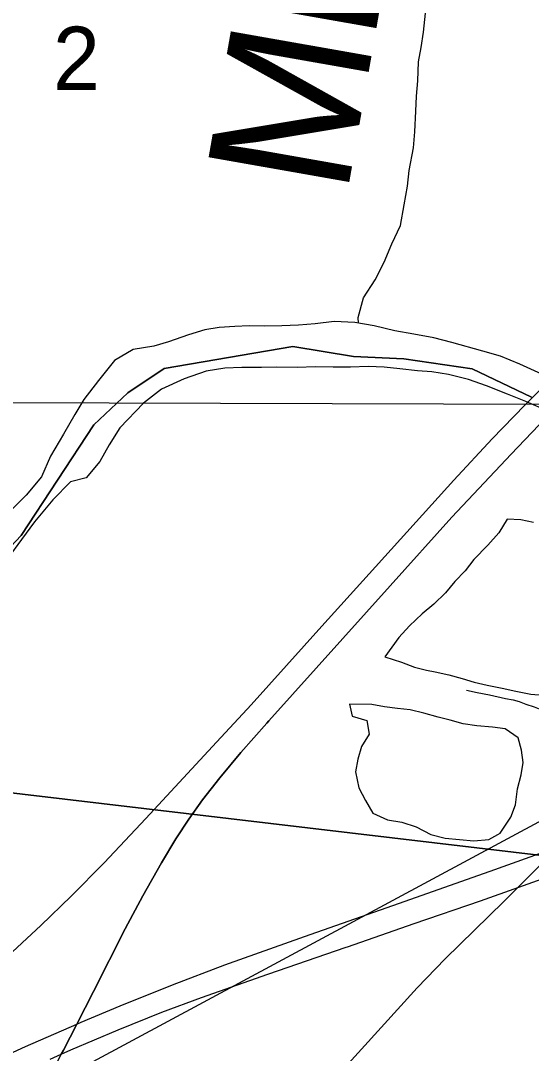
# Model space of a CAD drawing. Extents: x 0 to 1134, y 0 to 440.
# Drawn here: x 349.92 to 360.07, y 155.8 to 176.32 of the extents above; entities that cross this region are included whole.
import ezdxf

# ---------------------------------------------------------------- set-up
doc = ezdxf.new("R2010")
doc.units = 0
for name, color, linetype in [('Default', 7, 'Continuous'), ('GM_X_Interchange_Ramps', 7, 'Continuous'), ('GM_X_Interstate_Route', 7, 'Continuous'), ('GM_X_Major_River', 7, 'Continuous'), ('GM_X_Minor_Lake', 7, 'Continuous'), ('GM_X_Minor_River', 7, 'Continuous'), ('GM_X_Minor_River_Text', 7, 'Continuous'), ('GM_X_Rail_Line', 7, 'Continuous'), ('GM_X_Section', 7, 'Continuous'), ('GM_X_Section_Text', 7, 'Continuous'), ('GM_X_State_Route', 7, 'Continuous'), ('GM_X_Township', 7, 'Continuous'), ('GM_X_Township_Road', 7, 'Continuous'), ('SH_Data', 7, 'Continuous')]:
    doc.layers.add(name, color=color, linetype=linetype)

msp = doc.modelspace()

# ---------------------------------------------------------------- linework, layer by layer
at = {"layer": 'Default'}
for points in [[(354.5, 162.724), (355.905, 164.288), (356.842, 165.325), (358.529, 167.192), (359.29, 168.011), (359.937, 168.68), (360.079, 168.82), (360.189, 168.929), (360.533, 169.269), (361.342, 170.041), (362.028, 170.671)], [(360.354, 168.429), (359.664, 167.709), (358.488, 166.455), (357.26, 165.092), (354.849, 162.406), (354.809, 162.361), (354.292, 161.777), (353.873, 161.275), (353.529, 160.833), (353.257, 160.453), (353.001, 160.063), (352.712, 159.582), (352.346, 158.931), (351.996, 158.272), (351.361, 157.025), (351.03, 156.38), (350.765, 155.864), (350.724, 155.782)], [(339.216, 150.406), (339.329, 150.527), (339.39, 150.591), (339.454, 150.649), (339.523, 150.706), (339.656, 150.805), (339.786, 150.884), (340.694, 151.391), (342.862, 152.66), (344.058, 153.379), (344.608, 153.727), (345.071, 154.039), (345.753, 154.524), (346.499, 155.081), (347.305, 155.71), (347.953, 156.241), (348.802, 156.965), (349.567, 157.645), (350.319, 158.338), (350.922, 158.92), (351.575, 159.581), (352.404, 160.462), (353.731, 161.896), (354.5, 162.724)]]:
    msp.add_lwpolyline(points, dxfattribs=at)
at = {"layer": 'GM_X_Interchange_Ramps'}
msp.add_lwpolyline([(354.5, 162.724), (353.731, 161.896), (352.404, 160.462), (351.575, 159.581), (350.922, 158.92), (350.319, 158.338), (349.567, 157.645), (348.802, 156.965), (347.953, 156.241), (347.305, 155.71), (346.499, 155.081), (345.753, 154.524), (345.071, 154.039), (344.608, 153.727), (344.058, 153.379), (342.862, 152.66), (340.694, 151.391), (339.786, 150.884), (339.656, 150.805), (339.523, 150.706), (339.454, 150.649), (339.39, 150.591), (339.329, 150.527), (339.216, 150.406)], dxfattribs=at)
at = {"layer": 'GM_X_Interstate_Route'}
for points in [[(327.543, 144.219), (331.253, 146.171), (334.956, 148.14), (339.216, 150.406), (339.81, 150.723), (344.252, 153.09), (345.654, 153.826), (346.814, 154.42), (348.068, 155.036), (348.995, 155.472), (350.013, 155.933), (351.03, 156.38), (351.121, 156.42), (351.894, 156.744), (352.931, 157.16), (353.975, 157.555), (355.555, 158.118), (357.312, 158.737), (359.247, 159.416), (360.837, 159.989), (363.131, 160.835), (364.323, 161.269), (364.552, 161.349)], [(356.386, 157.907), (356.415, 157.917), (357.735, 158.377), (359.056, 158.832), (361.339, 159.646), (362.747, 160.138), (364.548, 160.747)], [(351.857, 156.267), (352.723, 156.613), (353.51, 156.907), (354.829, 157.372), (356.386, 157.907)], [(350.5, 155.683), (350.724, 155.782), (350.913, 155.866), (351.857, 156.267)]]:
    msp.add_lwpolyline(points, dxfattribs=at)
at = {"layer": 'GM_X_Major_River'}
for points in [[(360.278, 169.293), (359.838, 169.497), (359.453, 169.654), (359.102, 169.753), (358.489, 169.926), (358.126, 170.015), (357.729, 170.092), (357.354, 170.157), (356.945, 170.258), (356.559, 170.324), (356.148, 170.344), (355.771, 170.296), (355.439, 170.269), (355.108, 170.253), (354.754, 170.25), (354.458, 170.257), (354.172, 170.24), (353.863, 170.224), (353.577, 170.174), (353.255, 170.078), (352.853, 169.939), (352.566, 169.854), (352.153, 169.783), (351.783, 169.564), (351.466, 169.171), (351.172, 168.79), (350.995, 168.497), (350.769, 168.103), (350.508, 167.664), (350.328, 167.257), (350.023, 166.888), (349.637, 166.497)], [(360.263, 168.62), (359.958, 168.753), (359.596, 168.898), (359.178, 169.067), (358.815, 169.189), (358.418, 169.289), (358.088, 169.342), (357.803, 169.36), (357.451, 169.402), (357.143, 169.432), (356.824, 169.45), (356.47, 169.436), (356.128, 169.432), (355.774, 169.44), (355.409, 169.425), (355.01, 169.434), (354.701, 169.43), (354.313, 169.427), (353.971, 169.412), (353.604, 169.352), (353.167, 169.202), (352.718, 168.995), (352.358, 168.718), (351.89, 168.226), (351.677, 167.889), (351.487, 167.562), (351.217, 167.237), (350.907, 167.153), (350.557, 166.796), (350.193, 166.359), (349.935, 166.011), (349.664, 165.641)]]:
    msp.add_lwpolyline(points, dxfattribs=at)
at = {"layer": 'GM_X_Minor_Lake'}
for points in [[(360.108, 166.35), (359.857, 166.399), (359.584, 166.414), (359.421, 166.142), (359.202, 165.894), (358.925, 165.613), (358.751, 165.387), (358.543, 165.174), (358.358, 164.948), (358.127, 164.723), (357.897, 164.532), (357.643, 164.296), (357.435, 164.06), (357.153, 163.676)], [(357.153, 163.676), (357.486, 163.569), (357.747, 163.475), (357.986, 163.415), (358.156, 163.379), (358.429, 163.318), (358.69, 163.247), (358.929, 163.176), (359.19, 163.115), (359.486, 163.055), (359.758, 162.994), (360.054, 162.934), (360.305, 162.919)], [(356.45, 162.739), (356.504, 162.499), (356.8, 162.416), (356.842, 162.142), (356.691, 161.893), (356.619, 161.644), (356.57, 161.394), (356.635, 161.074), (356.769, 160.822), (356.914, 160.569), (357.208, 160.44), (357.493, 160.391), (357.776, 160.297), (358.071, 160.145), (358.355, 160.073), (358.64, 160.047), (358.924, 160.021), (359.221, 160.051), (359.402, 160.148)], [(359.402, 160.148), (359.45, 160.174), (359.659, 160.49), (359.753, 160.739), (359.792, 161.058), (359.863, 161.33), (359.901, 161.58), (359.869, 161.82), (359.804, 162.071), (359.544, 162.245), (359.294, 162.283), (358.986, 162.309), (358.713, 162.347), (358.452, 162.418), (358.214, 162.478), (357.93, 162.561), (357.657, 162.622), (357.406, 162.648), (357.145, 162.685), (356.895, 162.734), (356.45, 162.739)]]:
    msp.add_lwpolyline(points, dxfattribs=at)
at = {"layer": 'GM_X_Minor_River'}
msp.add_lwpolyline([(356.628, 170.312), (356.625, 170.425), (356.732, 170.811), (356.965, 171.173), (357.14, 171.524), (357.292, 171.886), (357.468, 172.249), (357.541, 172.658), (357.603, 173.033), (357.641, 173.34), (357.726, 173.795), (357.753, 174.113), (357.769, 174.523), (357.784, 174.819), (357.811, 175.126), (357.827, 175.502), (357.876, 175.786), (357.926, 176.093), (357.964, 176.468)], dxfattribs=at)
at = {"layer": 'GM_X_Rail_Line'}
for points in [[(271.641, 114.346), (305.501, 131.552), (344.619, 152.198), (349.867, 154.832), (360.302, 160.445), (365.096, 163.647), (369.773, 166.798)], [(321.8, 117.334), (332.122, 128.732), (333.001, 129.7), (337.864, 135.06), (344.718, 142.646), (346.428, 144.587), (347.278, 145.471), (348.515, 146.849), (351.288, 149.916), (354.122, 153.04), (355.976, 155.094), (357.797, 157.099), (358.352, 157.676), (359.517, 158.818), (360.301, 159.596), (361.587, 160.59), (362.364, 161.182), (363.606, 162.06), (365.409, 163.291), (366.276, 163.905)]]:
    msp.add_lwpolyline(points, dxfattribs=at)
at = {"layer": 'GM_X_Section'}
for points in [[(337.3, 192.616), (367.659, 189.293), (364.647, 159.213), (334.406, 162.784)], [(334.406, 162.784), (364.647, 159.213), (361.662, 129.318), (332.181, 132.182), (331.546, 132.249)]]:
    msp.add_lwpolyline(points, close=True, dxfattribs=at)
at = {"layer": 'GM_X_State_Route'}
for points in [[(354.5, 162.724), (355.905, 164.288), (356.842, 165.325), (358.529, 167.192), (359.29, 168.011), (359.937, 168.68), (360.079, 168.82), (360.189, 168.929), (360.533, 169.269), (361.342, 170.041), (362.028, 170.671)], [(354.809, 162.361), (354.849, 162.406), (357.26, 165.092), (358.488, 166.455), (359.664, 167.709), (360.354, 168.429), (360.467, 168.542), (360.58, 168.655), (360.988, 169.063), (361.613, 169.679), (362.177, 170.178), (362.374, 170.352)], [(350.4, 155.141), (350.724, 155.782), (350.765, 155.864), (351.03, 156.38), (351.361, 157.025), (351.996, 158.272), (352.346, 158.931), (352.712, 159.582), (353.001, 160.063), (353.257, 160.453), (353.529, 160.833), (353.873, 161.275), (354.292, 161.777), (354.809, 162.361)]]:
    msp.add_lwpolyline(points, dxfattribs=at)
at = {"layer": 'GM_X_Township'}
for points in [[(349.166, 165.287), (349.927, 166.087), (351.367, 168.286), (352.048, 168.926), (352.768, 169.406), (355.328, 169.845), (356.529, 169.644), (357.53, 169.603), (358.89, 169.403), (360.072, 168.836)], [(360.072, 168.836), (358.89, 169.403), (357.53, 169.603), (356.529, 169.644), (355.328, 169.845), (352.768, 169.406), (352.048, 168.926), (351.367, 168.286), (349.927, 166.087), (349.166, 165.287)]]:
    msp.add_lwpolyline(points, dxfattribs=at)
at = {"layer": 'GM_X_Township_Road'}
msp.add_lwpolyline([(358.779, 163.015), (358.991, 162.97), (359.235, 162.921), (359.551, 162.853), (359.706, 162.822), (359.826, 162.79), (359.956, 162.739), (360.121, 162.684), (360.289, 162.618), (360.329, 162.602)], dxfattribs=at)
at = {"layer": 'SH_Data'}
msp.add_line((362.457, 168.687), (325.033, 168.798), dxfattribs=at)

# ---------------------------------------------------------------- texts
at = {"layer": 'GM_X_Minor_River_Text'}
msp.add_text('Minich', height=2.8399, rotation=79.9998, dxfattribs=at).set_placement((356.394, 172.807))
at = {"layer": 'GM_X_Section_Text'}
msp.add_text('2', height=1.256, rotation=0, dxfattribs=at).set_placement((350.557, 174.945))

doc.saveas('drawing.dxf')
